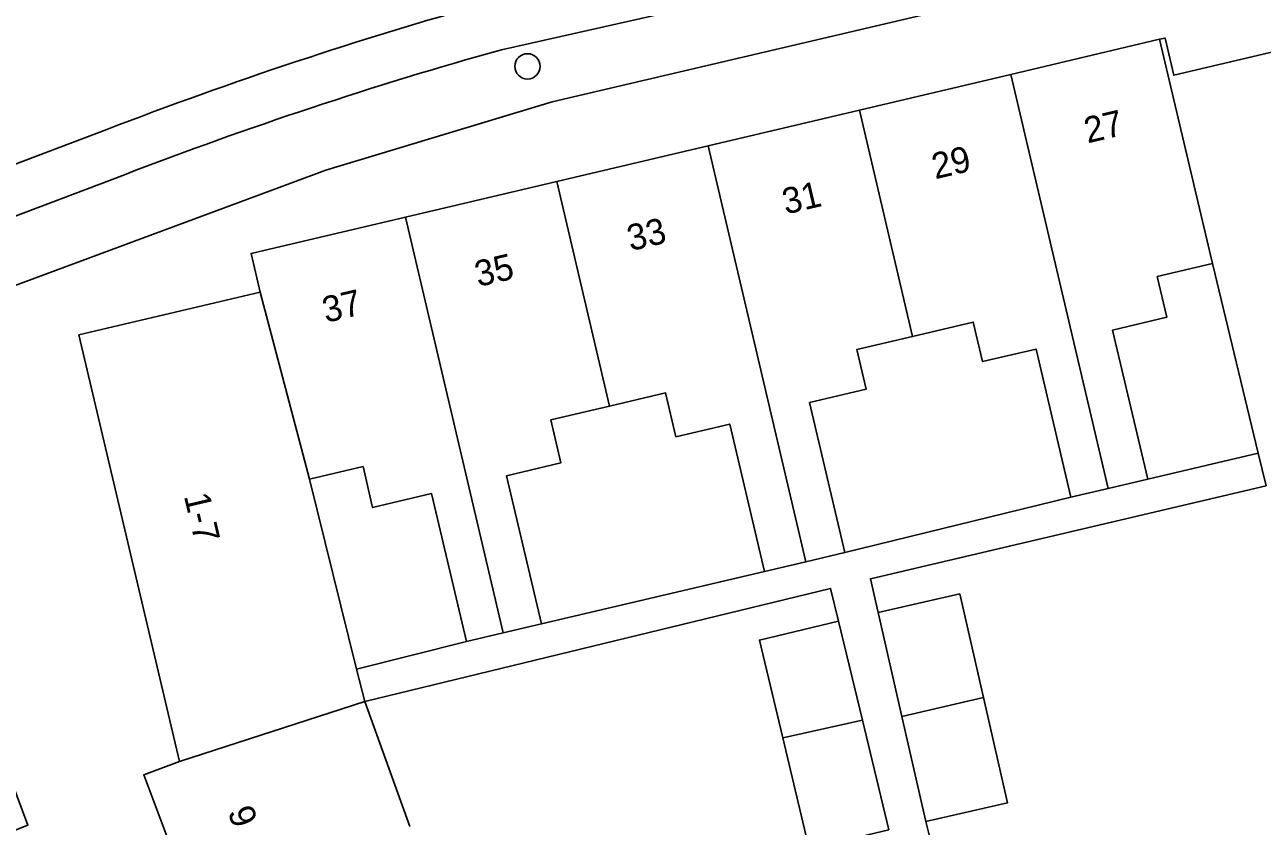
# Model space of a CAD drawing. Extents: x 158474 to 159560, y 388525 to 389605.
# Drawn here: x 159170 to 159217.83, y 388692.53 to 388723.5 of the extents above; entities that cross this region are included whole.
import ezdxf

# ---------------------------------------------------------------- set-up
doc = ezdxf.new("R2010")
doc.units = 0
for name, color, linetype in [('IMGEO_Boom', 7, 'Continuous'), ('IMGEO_Pand', 7, 'Continuous'), ('IMGEO_Pand_nummerreeks', 7, 'Continuous'), ('IMGEO_Rijbaan_lokaal_open', 7, 'Continuous'), ('IMGEO_Voetpad_open', 7, 'Continuous')]:
    doc.layers.add(name, color=color, linetype=linetype)

msp = doc.modelspace()

# ---------------------------------------------------------------- linework, layer by layer
at = {"layer": 'IMGEO_Boom'}
msp.add_circle((159189.43, 388721.89), 0.489, dxfattribs=at)
at = {"layer": 'IMGEO_Pand'}
for points in [[(159213.86, 388722.935), (159214.077, 388722.986), (159214.415, 388721.549), (159221.372, 388723.188), (159225.1, 388707.364)], [(159208.109, 388721.58), (159213.86, 388722.935)], [(159213.86, 388722.935), (159215.908, 388714.272)], [(159202.26, 388720.202), (159208.109, 388721.58)], [(159208.109, 388721.58), (159211.877, 388705.58)], [(159196.41, 388718.824), (159202.26, 388720.202)], [(159202.26, 388720.202), (159204.319, 388711.456)], [(159190.561, 388717.446), (159196.41, 388718.824)], [(159200.195, 388702.752), (159196.41, 388718.824)], [(159184.711, 388716.068), (159190.561, 388717.446)], [(159190.561, 388717.446), (159192.606, 388708.765)], [(159179.099, 388713.166), (159178.746, 388714.663), (159184.711, 388716.068)], [(159188.496, 388699.998), (159184.711, 388716.068)], [(159215.908, 388714.272), (159213.772, 388713.768), (159214.143, 388712.194), (159212.049, 388711.701), (159213.406, 388705.94)], [(159217.681, 388706.946), (159215.908, 388714.272)], [(159175.974, 388695.036), (159172.092, 388711.515), (159179.099, 388713.166)], [(159181.001, 388705.936), (159179.099, 388713.166)], [(159210.44, 388705.241), (159209.091, 388710.968), (159207.021, 388710.481), (159206.662, 388712.008), (159204.319, 388711.456)], [(159204.319, 388711.456), (159202.158, 388710.947), (159202.519, 388709.414), (159200.334, 388708.899), (159201.699, 388703.106)], [(159198.59, 388702.374), (159197.248, 388708.067), (159195.17, 388707.578), (159194.77, 388709.275), (159192.606, 388708.765)], [(159192.606, 388708.765), (159190.329, 388708.229), (159190.72, 388706.568), (159188.624, 388706.074), (159189.974, 388700.346)], [(159217.681, 388706.946), (159217.986, 388705.685)], [(159187.069, 388699.662), (159185.722, 388705.381), (159183.446, 388704.844), (159183.074, 388706.425), (159181.001, 388705.936)], [(159181.001, 388705.936), (159182.828, 388698.605)], [(159213.406, 388705.94), (159211.877, 388705.58)], [(159211.877, 388705.58), (159210.44, 388705.241)], [(159201.699, 388703.106), (159200.195, 388702.752)], [(159200.195, 388702.752), (159198.59, 388702.374)], [(159202.983, 388700.787), (159206.139, 388701.508), (159207.053, 388697.508)], [(159203.901, 388696.766), (159202.983, 388700.787)], [(159189.974, 388700.346), (159188.496, 388699.998)], [(159199.297, 388695.943), (159198.396, 388699.725), (159201.454, 388700.454)], [(159201.454, 388700.454), (159202.385, 388696.635)], [(159188.496, 388699.998), (159187.069, 388699.662)], [(159183.14, 388697.355), (159182.828, 388698.605)], [(159175.974, 388695.036), (159183.14, 388697.355)], [(159183.14, 388697.355), (159184.884, 388692.515)], [(159207.053, 388697.508), (159203.901, 388696.766)], [(159207.053, 388697.508), (159207.984, 388693.43), (159204.827, 388692.709)], [(159203.901, 388696.766), (159204.827, 388692.709)], [(159202.385, 388696.635), (159199.297, 388695.943)], [(159202.385, 388696.635), (159203.398, 388692.387)], [(159203.398, 388692.387), (159200.319, 388691.653), (159199.297, 388695.943)], [(159176.538, 388689.369), (159174.597, 388694.517), (159175.974, 388695.036)]]:
    msp.add_lwpolyline(points, dxfattribs=at)
at = {"layer": 'IMGEO_Rijbaan_lokaal_open'}
msp.add_lwpolyline([(159173.174, 388719.453), (159162.231, 388715.317)], dxfattribs=at)
msp.add_arc((159231.851, 388567.247), 163.124, 105.62434, 111.08226, dxfattribs=at)
at = {"layer": 'IMGEO_Voetpad_open'}
for points in [[(159223.545, 388728.293), (159190.384, 388720.516), (159181.635, 388717.879), (159163.229, 388711.048)], [(159196.851, 388724.428), (159188.423, 388722.535)], [(159173.849, 388717.701), (159165.157, 388714.414)], [(159163.229, 388711.048), (159170.115, 388692.571), (159167.562, 388691.57), (159178.36, 388662.511)], [(159213.406, 388705.94), (159217.681, 388706.946)], [(159217.986, 388705.685), (159202.685, 388702.092), (159202.983, 388700.787)], [(159201.699, 388703.106), (159210.44, 388705.241)], [(159189.974, 388700.346), (159198.59, 388702.374)], [(159201.454, 388700.454), (159201.145, 388701.72), (159183.14, 388697.355)], [(159182.828, 388698.605), (159187.069, 388699.662)], [(159204.827, 388692.709), (159205.434, 388690.288)]]:
    msp.add_lwpolyline(points, dxfattribs=at)
msp.add_arc((159232.045, 388566.634), 161.889, 105.63179, 111.06819, dxfattribs=at)

# ---------------------------------------------------------------- texts
at = {"layer": 'IMGEO_Pand_nummerreeks'}
for s, rotation, p in [('27', 13.2556, (159211.08, 388718.911)), ('29', 13.2556, (159205.191, 388717.524)), ('31', 13.2556, (159199.413, 388716.162)), ('33', 13.2556, (159193.414, 388714.749)), ('35', 13.2556, (159187.526, 388713.362)), ('37', 13.2556, (159181.637, 388711.975)), ('1-7', 283.258, (159176.146, 388705.295)), ('9', 290.653, (159177.828, 388693.09))]:
    msp.add_text(s, height=1, rotation=rotation, dxfattribs=at).set_placement(p)

doc.saveas('drawing.dxf')
